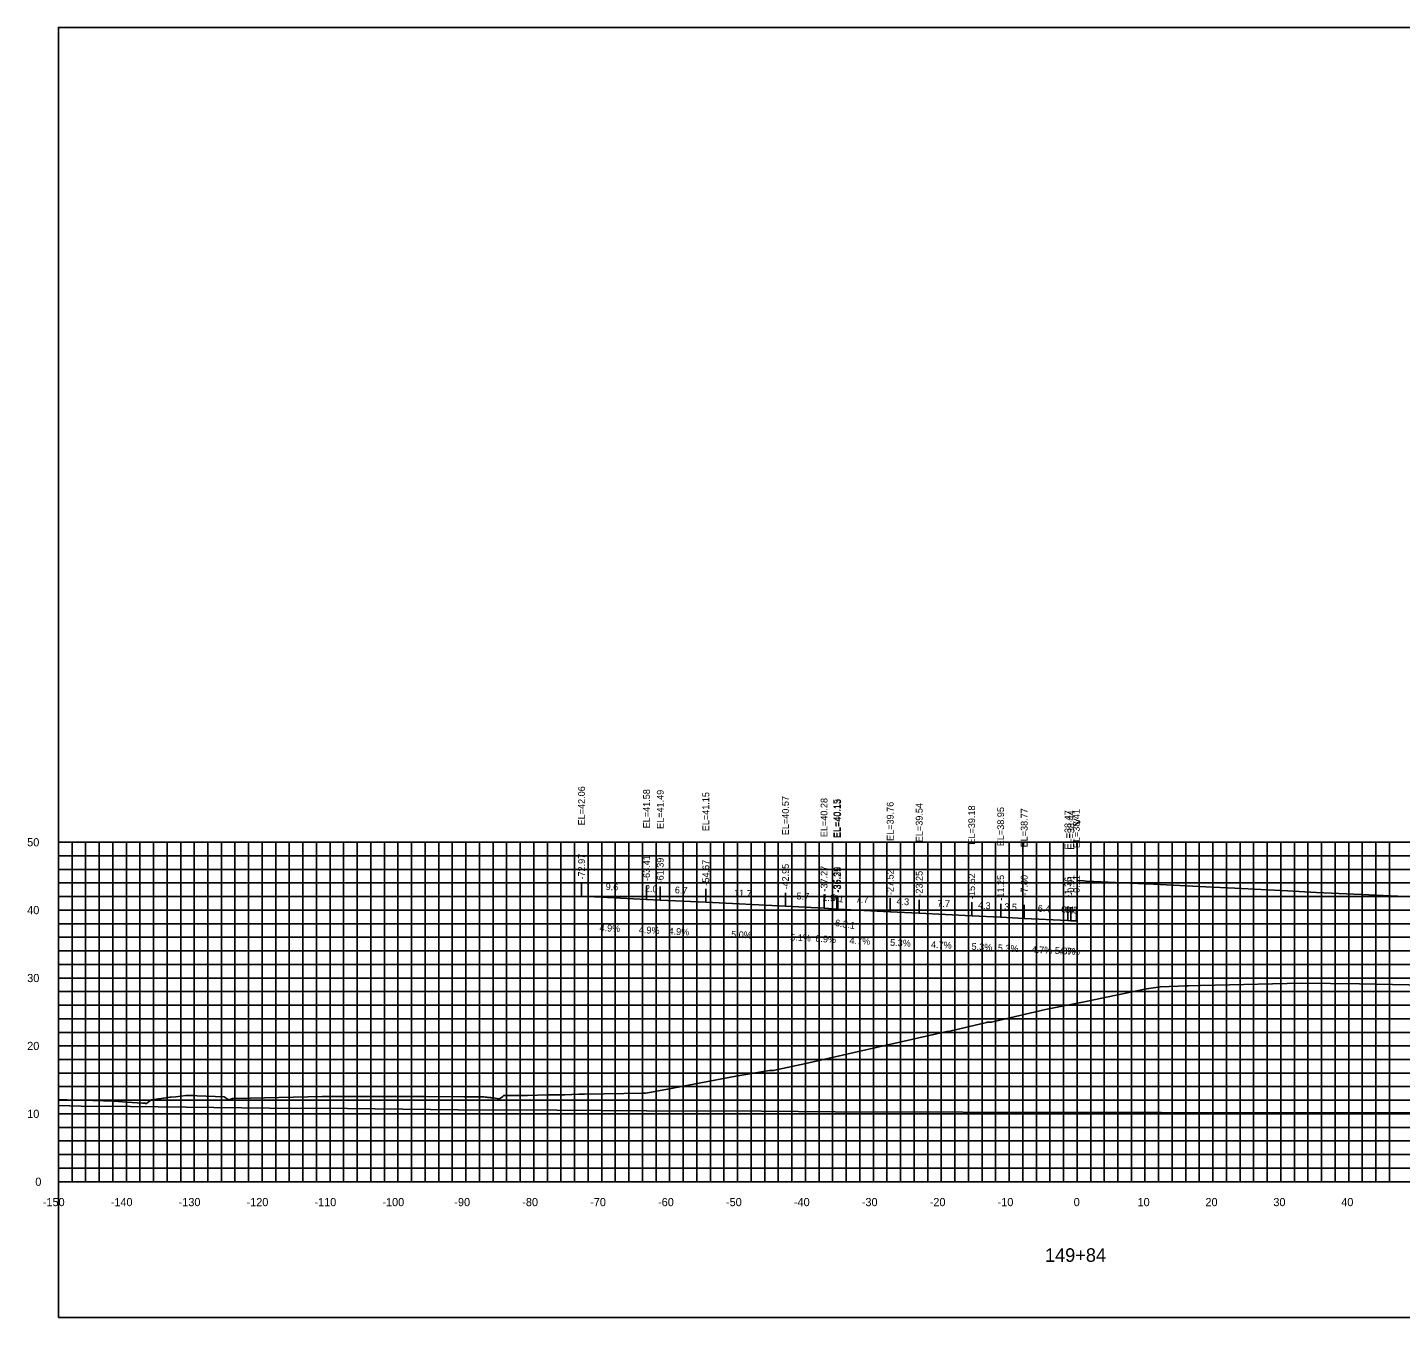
# Model space of a CAD drawing. Extents: x 1800880 to 1818864, y 245271 to 250560.
# Drawn here: x 1817777.9 to 1817980.1, y 247537.9 to 247727.9 of the extents above; entities that cross this region are included whole.
import ezdxf

# ---------------------------------------------------------------- set-up
doc = ezdxf.new("R2010")
doc.units = 0
for name, color, linetype in [('33', 7, 'Continuous'), ('ANNO-TXT', 7, 'Continuous'), ('AXIS', 7, 'Continuous'), ('CL-CNST', 7, 'Continuous'), ('DESIGN - DRAINAGE - Bridges', 7, 'Continuous'), ('Level 32', 7, 'Continuous'), ('Level 37', 7, 'Continuous'), ('Level 46', 7, 'Continuous'), ('Level 62', 7, 'Continuous'), ('SHT-BDR', 7, 'Continuous')]:
    doc.layers.add(name, color=color, linetype=linetype)

msp = doc.modelspace()

# ---------------------------------------------------------------- linework, layer by layer
at = {"layer": 'AXIS'}
msp.add_lwpolyline([(1817932.58, 247602.26), (1817933.39, 247602.23), (1817933.83, 247602.2), (1817940.27, 247601.9), (1817943.72, 247601.72), (1817951.45, 247601.36), (1817955.72, 247601.13), (1817963.45, 247600.77), (1817967.72, 247600.54), (1817975.45, 247600.18), (1817979.72, 247599.96)], dxfattribs=at)
at = {"layer": 'CL-CNST'}
msp.add_lwpolyline([(1817782.47, 247570.02), (1817783.77, 247570), (1817785.38, 247569.95), (1817786.03, 247569.93), (1817787.56, 247569.88), (1817790.7, 247569.78), (1817792.52, 247569.63), (1817794.87, 247569.49), (1817794.91, 247569.5), (1817795.27, 247569.5), (1817795.29, 247569.43), (1817795.43, 247569.46), (1817795.93, 247569.84), (1817796.18, 247569.97), (1817798.64, 247570.32), (1817798.87, 247570.35), (1817799.03, 247570.35), (1817799.77, 247570.43), (1817801.23, 247570.6), (1817801.79, 247570.63), (1817802.16, 247570.63), (1817802.31, 247570.63), (1817802.92, 247570.57), (1817806.87, 247570.42), (1817807.32, 247570.14), (1817807.56, 247570), (1817807.98, 247570.13), (1817808.09, 247570.17), (1817810.68, 247570.23), (1817821.31, 247570.46), (1817822.77, 247570.47), (1817823.18, 247570.47), (1817823.75, 247570.48), (1817824.09, 247570.48), (1817824.38, 247570.49), (1817824.48, 247570.49), (1817826.41, 247570.48), (1817827.27, 247570.48), (1817836.6, 247570.46), (1817842.2, 247570.43), (1817843.34, 247570.42), (1817843.45, 247570.42), (1817845.1, 247570.4), (1817845.12, 247570.4), (1817845.3, 247570.38), (1817845.44, 247570.37), (1817845.57, 247570.35), (1817845.68, 247570.34), (1817845.78, 247570.33), (1817845.87, 247570.32), (1817846.11, 247570.3), (1817846.19, 247570.29), (1817846.26, 247570.29), (1817846.32, 247570.28), (1817846.38, 247570.28), (1817846.44, 247570.28), (1817847.44, 247570.14), (1817847.9, 247570.49), (1817848.05, 247570.62), (1817848.05, 247570.62), (1817851.54, 247570.62), (1817854.49, 247570.71), (1817856.64, 247570.74), (1817857.03, 247570.74), (1817859.1, 247570.8), (1817859.33, 247570.8), (1817859.92, 247570.81), (1817868.6, 247570.97), (1817868.98, 247570.97), (1817872.18, 247571.55), (1817882.24, 247573.46), (1817887.19, 247574.29), (1817887.35, 247574.29), (1817887.74, 247574.3), (1817892.55, 247575.35), (1817903.94, 247577.92), (1817913.31, 247580.05), (1817913.4, 247580.05), (1817913.75, 247580.11), (1817919.14, 247581.37), (1817919.3, 247581.41), (1817919.72, 247581.43), (1817919.89, 247581.43), (1817920.28, 247581.54), (1817927.8, 247583.28), (1817933.76, 247584.46), (1817942.7, 247586.33), (1817944.74, 247586.62), (1817948.62, 247586.78), (1817948.84, 247586.78), (1817950.36, 247586.83), (1817950.63, 247586.84), (1817965.52, 247587.14), (1817974.05, 247587.06), (1817986.17, 247586.8)], dxfattribs=at)
at = {"layer": 'DESIGN - DRAINAGE - Bridges'}
for p, q in [((1817782.41, 247607.92), (1817782.47, 247607.92)), ((1817782.47, 247557.92), (1817782.47, 247607.92)), ((1817782.41, 247597.92), (1817782.47, 247597.92)), ((1817782.41, 247587.92), (1817782.47, 247587.92)), ((1817782.41, 247577.92), (1817782.47, 247577.92)), ((1817782.41, 247567.92), (1817782.47, 247567.92)), ((1817782.41, 247557.92), (1817782.47, 247557.92)), ((1817782.47, 247557.92), (1818082.47, 247557.92)), ((1817782.47, 247557.86), (1817782.47, 247557.92)), ((1817792.47, 247557.86), (1817792.47, 247557.92)), ((1817802.47, 247557.86), (1817802.47, 247557.92)), ((1817812.47, 247557.86), (1817812.47, 247557.92)), ((1817822.47, 247557.86), (1817822.47, 247557.92)), ((1817832.47, 247557.86), (1817832.47, 247557.92)), ((1817842.47, 247557.86), (1817842.47, 247557.92)), ((1817852.47, 247557.86), (1817852.47, 247557.92)), ((1817862.47, 247557.86), (1817862.47, 247557.92)), ((1817872.47, 247557.86), (1817872.47, 247557.92)), ((1817882.47, 247557.86), (1817882.47, 247557.92)), ((1817892.47, 247557.86), (1817892.47, 247557.92)), ((1817902.47, 247557.86), (1817902.47, 247557.92)), ((1817912.47, 247557.86), (1817912.47, 247557.92)), ((1817922.47, 247557.86), (1817922.47, 247557.92)), ((1817932.47, 247557.86), (1817932.47, 247557.92)), ((1817942.47, 247557.86), (1817942.47, 247557.92)), ((1817952.47, 247557.86), (1817952.47, 247557.92)), ((1817962.47, 247557.86), (1817962.47, 247557.92)), ((1817972.47, 247557.86), (1817972.47, 247557.92))]:
    msp.add_line(p, q, dxfattribs=at)
at = {"layer": 'Level 37'}
for p, q in [((1817859.5, 247599.97), (1817859.5, 247601.97)), ((1817869.07, 247599.5), (1817869.07, 247601.5)), ((1817871.09, 247599.4), (1817871.09, 247601.4)), ((1817877.8, 247599.07), (1817877.8, 247601.07)), ((1817889.53, 247598.49), (1817889.53, 247600.49)), ((1817895.21, 247598.2), (1817895.21, 247600.2)), ((1817895.21, 247598.19), (1817895.21, 247600.19)), ((1817897.09, 247598.07), (1817897.09, 247600.07)), ((1817897.22, 247598.04), (1817897.22, 247600.04)), ((1817904.95, 247597.68), (1817904.95, 247599.68)), ((1817909.22, 247597.46), (1817909.22, 247599.46)), ((1817916.95, 247597.09), (1817916.95, 247599.09)), ((1817921.22, 247596.87), (1817921.22, 247598.87)), ((1817924.68, 247596.69), (1817924.68, 247598.69)), ((1817931.12, 247596.38), (1817931.12, 247598.38)), ((1817931.56, 247596.36), (1817931.56, 247598.36)), ((1817932.36, 247596.32), (1817932.36, 247598.32))]:
    msp.add_line(p, q, dxfattribs=at)
msp.add_lwpolyline([(1817782.47, 247537.92), (1818082.47, 247537.92), (1818082.47, 247727.92), (1817782.47, 247727.92)], close=True, dxfattribs=at)
at = {"layer": 'Level 46'}
for p, q in [((1817782.47, 247607.92), (1818082.47, 247607.92)), ((1817782.47, 247557.92), (1817782.47, 247607.92)), ((1817784.47, 247557.92), (1817784.47, 247607.92)), ((1817786.47, 247557.92), (1817786.47, 247607.92)), ((1817788.47, 247557.92), (1817788.47, 247607.92)), ((1817790.47, 247557.92), (1817790.47, 247607.92)), ((1817792.47, 247557.92), (1817792.47, 247607.92)), ((1817794.47, 247557.92), (1817794.47, 247607.92)), ((1817796.47, 247557.92), (1817796.47, 247607.92)), ((1817798.47, 247557.92), (1817798.47, 247607.92)), ((1817800.47, 247557.92), (1817800.47, 247607.92)), ((1817802.47, 247557.92), (1817802.47, 247607.92)), ((1817804.47, 247557.92), (1817804.47, 247607.92)), ((1817806.47, 247557.92), (1817806.47, 247607.92)), ((1817808.47, 247557.92), (1817808.47, 247607.92)), ((1817810.47, 247557.92), (1817810.47, 247607.92)), ((1817812.47, 247557.92), (1817812.47, 247607.92)), ((1817814.47, 247557.92), (1817814.47, 247607.92)), ((1817816.47, 247557.92), (1817816.47, 247607.92)), ((1817818.47, 247557.92), (1817818.47, 247607.92)), ((1817820.47, 247557.92), (1817820.47, 247607.92)), ((1817822.47, 247557.92), (1817822.47, 247607.92)), ((1817824.47, 247557.92), (1817824.47, 247607.92)), ((1817826.47, 247557.92), (1817826.47, 247607.92)), ((1817828.47, 247557.92), (1817828.47, 247607.92)), ((1817830.47, 247557.92), (1817830.47, 247607.92)), ((1817832.47, 247557.92), (1817832.47, 247607.92)), ((1817834.47, 247557.92), (1817834.47, 247607.92)), ((1817836.47, 247557.92), (1817836.47, 247607.92)), ((1817838.47, 247557.92), (1817838.47, 247607.92)), ((1817840.47, 247557.92), (1817840.47, 247607.92)), ((1817842.47, 247557.92), (1817842.47, 247607.92)), ((1817844.47, 247557.92), (1817844.47, 247607.92)), ((1817846.47, 247557.92), (1817846.47, 247607.92)), ((1817848.47, 247557.92), (1817848.47, 247607.92)), ((1817850.47, 247557.92), (1817850.47, 247607.92)), ((1817852.47, 247557.92), (1817852.47, 247607.92)), ((1817854.47, 247557.92), (1817854.47, 247607.92)), ((1817856.47, 247557.92), (1817856.47, 247607.92)), ((1817858.47, 247557.92), (1817858.47, 247607.92)), ((1817860.47, 247557.92), (1817860.47, 247607.92)), ((1817862.47, 247557.92), (1817862.47, 247607.92)), ((1817864.47, 247557.92), (1817864.47, 247607.92)), ((1817866.47, 247557.92), (1817866.47, 247607.92)), ((1817868.47, 247557.92), (1817868.47, 247607.92)), ((1817870.47, 247557.92), (1817870.47, 247607.92)), ((1817872.47, 247557.92), (1817872.47, 247607.92)), ((1817874.47, 247557.92), (1817874.47, 247607.92)), ((1817876.47, 247557.92), (1817876.47, 247607.92)), ((1817878.47, 247557.92), (1817878.47, 247607.92)), ((1817880.47, 247557.92), (1817880.47, 247607.92)), ((1817882.47, 247557.92), (1817882.47, 247607.92)), ((1817884.47, 247557.92), (1817884.47, 247607.92)), ((1817886.47, 247557.92), (1817886.47, 247607.92)), ((1817888.47, 247557.92), (1817888.47, 247607.92)), ((1817890.47, 247557.92), (1817890.47, 247607.92)), ((1817892.47, 247557.92), (1817892.47, 247607.92)), ((1817894.47, 247557.92), (1817894.47, 247607.92)), ((1817896.47, 247557.92), (1817896.47, 247607.92)), ((1817898.47, 247557.92), (1817898.47, 247607.92)), ((1817900.47, 247557.92), (1817900.47, 247607.92)), ((1817902.47, 247557.92), (1817902.47, 247607.92)), ((1817904.47, 247557.92), (1817904.47, 247607.92)), ((1817906.47, 247557.92), (1817906.47, 247607.92)), ((1817908.47, 247557.92), (1817908.47, 247607.92)), ((1817910.47, 247557.92), (1817910.47, 247607.92)), ((1817912.47, 247557.92), (1817912.47, 247607.92)), ((1817914.47, 247557.92), (1817914.47, 247607.92)), ((1817916.47, 247557.92), (1817916.47, 247607.92)), ((1817918.47, 247557.92), (1817918.47, 247607.92)), ((1817920.47, 247557.92), (1817920.47, 247607.92)), ((1817922.47, 247557.92), (1817922.47, 247607.92)), ((1817924.47, 247557.92), (1817924.47, 247607.92)), ((1817926.47, 247557.92), (1817926.47, 247607.92)), ((1817928.47, 247557.92), (1817928.47, 247607.92)), ((1817930.47, 247557.92), (1817930.47, 247607.92)), ((1817932.47, 247557.92), (1817932.47, 247607.92)), ((1817934.47, 247557.92), (1817934.47, 247607.92)), ((1817936.47, 247557.92), (1817936.47, 247607.92)), ((1817938.47, 247557.92), (1817938.47, 247607.92)), ((1817940.47, 247557.92), (1817940.47, 247607.92)), ((1817942.47, 247557.92), (1817942.47, 247607.92)), ((1817944.47, 247557.92), (1817944.47, 247607.92)), ((1817946.47, 247557.92), (1817946.47, 247607.92)), ((1817948.47, 247557.92), (1817948.47, 247607.92)), ((1817950.47, 247557.92), (1817950.47, 247607.92)), ((1817952.47, 247557.92), (1817952.47, 247607.92)), ((1817954.47, 247557.92), (1817954.47, 247607.92)), ((1817956.47, 247557.92), (1817956.47, 247607.92)), ((1817958.47, 247557.92), (1817958.47, 247607.92)), ((1817960.47, 247557.92), (1817960.47, 247607.92)), ((1817962.47, 247557.92), (1817962.47, 247607.92)), ((1817964.47, 247557.92), (1817964.47, 247607.92)), ((1817966.47, 247557.92), (1817966.47, 247607.92)), ((1817968.47, 247557.92), (1817968.47, 247607.92)), ((1817970.47, 247557.92), (1817970.47, 247607.92)), ((1817972.47, 247557.92), (1817972.47, 247607.92)), ((1817974.47, 247557.92), (1817974.47, 247607.92)), ((1817976.47, 247557.92), (1817976.47, 247607.92)), ((1817978.47, 247557.92), (1817978.47, 247607.92)), ((1817782.47, 247605.92), (1818082.47, 247605.92)), ((1817782.47, 247603.92), (1818082.47, 247603.92)), ((1817782.47, 247601.92), (1818082.47, 247601.92)), ((1817782.47, 247599.92), (1818082.47, 247599.92)), ((1817782.47, 247597.92), (1818082.47, 247597.92)), ((1817782.47, 247595.92), (1818082.47, 247595.92)), ((1817782.47, 247593.92), (1818082.47, 247593.92)), ((1817782.47, 247591.92), (1818082.47, 247591.92)), ((1817782.47, 247589.92), (1818082.47, 247589.92)), ((1817782.47, 247587.92), (1818082.47, 247587.92)), ((1817782.47, 247585.92), (1818082.47, 247585.92)), ((1817782.47, 247583.92), (1818082.47, 247583.92)), ((1817782.47, 247581.92), (1818082.47, 247581.92)), ((1817782.47, 247579.92), (1818082.47, 247579.92)), ((1817782.47, 247577.92), (1818082.47, 247577.92)), ((1817782.47, 247575.92), (1818082.47, 247575.92)), ((1817782.47, 247573.92), (1818082.47, 247573.92)), ((1817782.47, 247571.92), (1818082.47, 247571.92)), ((1817782.47, 247569.92), (1818082.47, 247569.92)), ((1817782.47, 247567.92), (1818082.47, 247567.92)), ((1817782.47, 247565.92), (1818082.47, 247565.92)), ((1817782.47, 247563.92), (1818082.47, 247563.92)), ((1817782.47, 247561.92), (1818082.47, 247561.92)), ((1817782.47, 247559.92), (1818082.47, 247559.92)), ((1817782.47, 247557.92), (1818082.47, 247557.92))]:
    msp.add_line(p, q, dxfattribs=at)
at = {"layer": 'Level 62'}
for points in [[(1817859.5, 247599.97), (1817869.07, 247599.5), (1817871.09, 247599.4), (1817877.8, 247599.07), (1817889.53, 247598.49), (1817895.21, 247598.2)], [(1817895.21, 247598.19), (1817897.09, 247598.07), (1817897.22, 247598.04), (1817904.95, 247597.68), (1817909.22, 247597.46), (1817916.95, 247597.09), (1817921.22, 247596.87), (1817924.68, 247596.69), (1817931.12, 247596.38), (1817931.56, 247596.36), (1817932.36, 247596.32)], [(1817782.47, 247569.15), (1817785.81, 247569.07), (1817793.06, 247569.01), (1817813.56, 247568.76), (1817825.02, 247568.68), (1817841.32, 247568.53), (1817855.87, 247568.46), (1817869.07, 247568.36), (1817886, 247568.3), (1817896.83, 247568.2), (1817915.64, 247568.17), (1817924.59, 247568.11), (1817944.92, 247568.11), (1817952.34, 247568.06), (1817973.94, 247568.09), (1817980.1, 247568.05), (1818002.76, 247568.12), (1818007.85, 247568.1), (1818031.42, 247568.21), (1818035.61, 247568.22), (1818059.96, 247568.35), (1818063.36, 247568.29), (1818082.47, 247568.41)]]:
    msp.add_lwpolyline(points, dxfattribs=at)

# ---------------------------------------------------------------- texts
for s, p in [('-150', (1817780.17, 247554.32)), ('-140', (1817790.17, 247554.32)), ('-130', (1817800.17, 247554.32)), ('-120', (1817810.17, 247554.32)), ('-110', (1817820.17, 247554.32)), ('-100', (1817830.17, 247554.32)), ('-90', (1817840.77, 247554.32)), ('-80', (1817850.77, 247554.32)), ('-70', (1817860.77, 247554.32)), ('-60', (1817870.77, 247554.32)), ('-50', (1817880.77, 247554.32)), ('-40', (1817890.77, 247554.32)), ('-30', (1817900.77, 247554.32)), ('-20', (1817910.77, 247554.32)), ('-10', (1817920.77, 247554.32)), ('0', (1817931.97, 247554.32)), ('10', (1817941.37, 247554.32)), ('20', (1817951.37, 247554.32)), ('30', (1817961.37, 247554.32)), ('40', (1817971.37, 247554.32))]:
    msp.add_text(s, height=1.2).set_placement(p)
at = {"layer": '33'}
for s, p in [('50', (1817777.87, 247607.32)), ('40', (1817777.87, 247597.32)), ('30', (1817777.87, 247587.32)), ('20', (1817777.87, 247577.32)), ('10', (1817777.87, 247567.32)), ('0', (1817779.07, 247557.32))]:
    msp.add_text(s, height=1.2, dxfattribs=at).set_placement(p)
at = {"layer": 'ANNO-TXT'}
for s, rotation, p in [('9.6', 357.1795, (1817863.03, 247600.9)), ('2.0', 357.2205, (1817868.81, 247600.62)), ('6.7', 357.1672, (1817873.22, 247600.4)), ('11.7', 357.1628, (1817881.94, 247599.97)), ('5.7', 357.0837, (1817891.14, 247599.51)), ('1.9', 356.0746, (1817894.94, 247599.32)), ('0.1', 350.9508, (1817896.18, 247599.32)), ('7.7', 357.3161, (1817899.86, 247599.02)), ('4.3', 356.9763, (1817905.86, 247598.73)), ('7.7', 357.3161, (1817911.86, 247598.43)), ('4.3', 356.9763, (1817917.86, 247598.15)), ('3.5', 356.9763, (1817921.73, 247597.94)), ('6.4', 357.3161, (1817926.67, 247597.69)), ('0.4', 356.9763, (1817930.12, 247597.54)), ('0.8', 357.3161, (1817930.73, 247597.5)), ('4.9%', 357.1795, (1817862.13, 247594.84)), ('4.9%', 357.2205, (1817867.92, 247594.55)), ('4.9%', 357.1672, (1817872.29, 247594.34)), ('5.0%', 357.1628, (1817881.51, 247593.88)), ('5.1%', 357.0837, (1817890.2, 247593.45)), ('6.9%', 356.0746, (1817893.9, 247593.27)), ('4.7%', 357.3161, (1817898.94, 247592.96)), ('5.3%', 356.9763, (1817904.91, 247592.68)), ('4.7%', 357.3161, (1817910.94, 247592.37)), ('5.3%', 356.9763, (1817916.91, 247592.09)), ('5.3%', 356.9763, (1817920.78, 247591.88)), ('4.7%', 357.3161, (1817925.75, 247591.63)), ('5.3%', 356.9763, (1817929.17, 247591.48)), ('4.7%', 357.3161, (1817929.82, 247591.44))]:
    msp.add_text(s, height=1, rotation=rotation, dxfattribs=at).set_placement(p)
at = {"layer": 'DESIGN - DRAINAGE - Bridges'}
for s, height, p in [('>', 1.5, (1817931.87, 247610.17)), ('-', 0.0001, (1817782.47, 247557.92))]:
    msp.add_text(s, height=height, dxfattribs=at).set_placement(p)
at = {"layer": 'Level 32'}
msp.add_text('149+84', height=2, dxfattribs=at).set_placement((1817927.74, 247546.12))
at = {"layer": 'Level 37'}
msp.add_text('6.3:1', height=1, rotation=350.9508, dxfattribs=at).set_placement((1817896.76, 247595.59))
at = {"layer": 'SHT-BDR'}
for s, p in [('EL=42.06', (1817860, 247610.4)), ('EL=41.58', (1817869.57, 247609.97)), ('EL=41.49', (1817871.59, 247609.88)), ('EL=41.15', (1817878.3, 247609.54)), ('EL=40.57', (1817890.03, 247608.96)), ('EL=40.28', (1817895.71, 247608.67)), ('EL=40.28', (1817895.71, 247608.67)), ('EL=40.15', (1817897.59, 247608.54)), ('EL=40.13', (1817897.72, 247608.52)), ('EL=39.76', (1817905.45, 247608.11)), ('EL=39.54', (1817909.72, 247607.93)), ('EL=39.18', (1817917.45, 247607.57)), ('EL=38.95', (1817921.72, 247607.34)), ('EL=38.77', (1817925.18, 247607.16)), ('EL=38.47', (1817931.62, 247606.86)), ('EL=38.44', (1817932.06, 247606.83)), ('EL=38.41', (1817932.86, 247607.05)), ('-72.97', (1817860, 247602.43)), ('-63.41', (1817869.57, 247602.21)), ('-61.39', (1817871.59, 247601.86)), ('-54.67', (1817878.3, 247601.53)), ('-42.95', (1817890.03, 247600.95)), ('-37.27', (1817895.71, 247600.65)), ('-37.27', (1817895.71, 247600.66)), ('-35.39', (1817897.59, 247600.52)), ('-35.25', (1817897.72, 247600.5)), ('-27.52', (1817905.45, 247600.14)), ('-23.25', (1817909.72, 247599.91)), ('-15.52', (1817917.45, 247599.55)), ('-11.25', (1817921.72, 247599.32)), ('-7.80', (1817925.18, 247600.06)), ('-1.36', (1817931.62, 247599.78)), ('-0.91', (1817932.06, 247600.06)), ('-0.11', (1817932.86, 247600.02))]:
    msp.add_text(s, height=1, rotation=90, dxfattribs=at).set_placement(p)

doc.saveas('drawing.dxf')
